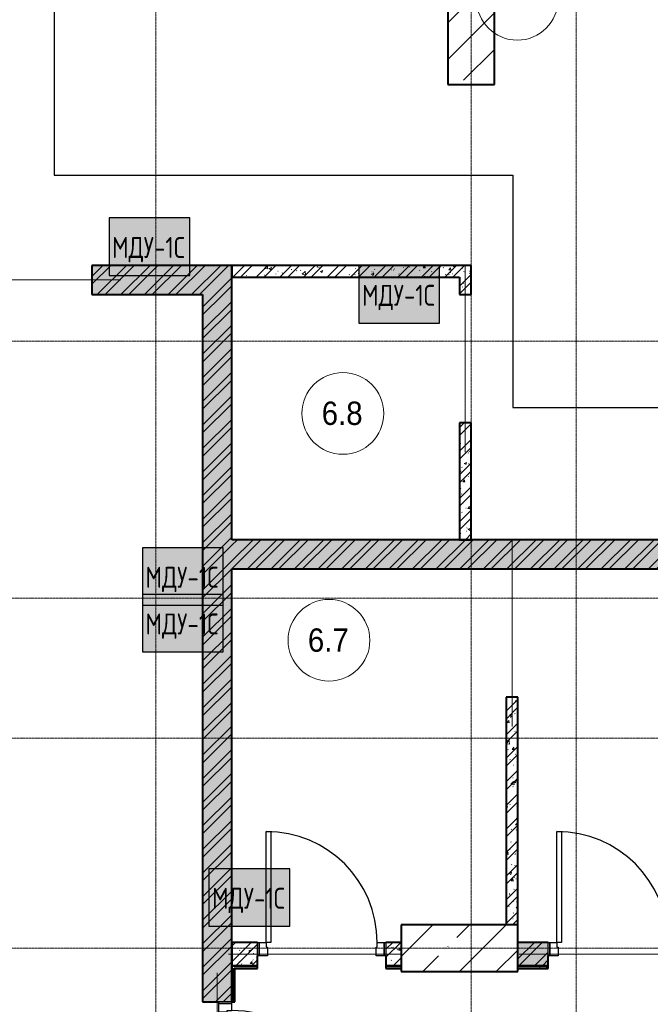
# Model space of a CAD drawing. Header units: millimetres. Extents: x -135639 to 224623, y -383017 to -59102.
# Tile 285 of 494: x 30246 to 35648, y -155202 to -146767. Entities that reach past the tile are written whole.
import ezdxf

# ---------------------------------------------------------------- set-up
doc = ezdxf.new("R2010")
doc.units = ezdxf.units.MM
doc.linetypes.add('Линия сетки', pattern=[25, 20, -2.5, 0, -2.5])
for name, color, linetype, lineweight in [('A-010-A_ROOM', 7, 'Continuous', 20), ('A-200-M_WALL', 7, 'Continuous', 18), ('A-200-M_WALL_INT', 7, 'Continuous', 18), ('A-200-M_WALL_PAT', 7, 'Continuous', 40), ('A-325-M_DOOR', 7, 'Continuous', 18), ('A-325-M_DOOR__FRAME', 7, 'Continuous', 30), ('A-325-M_DOOR_PANEL', 7, 'Continuous', 30), ('S-280-M_COLUMN', 7, 'Continuous', 18), ('S-280-M_STRUCT_FRAME', 7, 'Continuous', 18), ('Z-030-M_GRID', 7, 'Continuous', 9), ('Арматура воздуховодов', 7, 'Continuous', 18), ('ОС', 5, 'Continuous', 25), ('СС-011-ПОЖ-СИГНАЛИЗАЦИЯ', 1, 'Continuous', 30)]:
    doc.layers.add(name, color=color, linetype=linetype, lineweight=lineweight)
doc.layers.add('ССПС', color=5, linetype='Continuous')
doc.styles.add('1111', font='isocpeur.ttf')
doc.styles.add('Arial_2', font='arial.ttf', dxfattribs={"width": 0.9, "height": 400})
pattern_1 = [(50, (0, 0), (218.62117, -19.1268), [22.86, -251.46]), (355, (0, 0), (-42.2919, 229.2684), [18.288, -201.168]), (100.451, (18.22, -1.6), (176.3311, 210.1396), [19.428, -213.708]), (46.184, (0, 60.96), (325.295, -50.4516), [34.29, -377.19]), (96.636, (27.1, 56.76), (284.883, 296.9127), [29.142, -320.562]), (351.184, (0, 60.96), (284.8858, 296.9107), [27.432, -301.752]), (21, (30.48, 45.72), (181.93753, -122.7183), [22.86, -251.46]), (326, (30.48, 45.72), (74.1622, 221.0262), [18.288, -201.168]), (71.451, (45.64, 35.5), (256.10035, 98.30526), [19.428, -213.708]), (37.5, (0, 0), (3.70639, 101.465895), [3.353, -195.377, 3.353, -200.863, -201.93]), (37.5, (0, 0), (3.70639, 101.465895), [-402.946, 3.353, -198.577]), (7.5, (0, 0), (80.18358, 120.21653), [3.353, -113.081, 3.353, -190.805, -76.962]), (7.5, (0, 0), (80.18358, 120.21653), [-310.591, 3.353, -73.609]), (327.5, (-67.97, 0), (162.70865, -6.87497), [3.353, -72.847, 3.353, -234.391, -315.468]), (327.5, (-67.97, 0), (162.70865, -6.87497), [-313.944, 3.353, -312.115]), (317.5, (-98.45, 0), (177.75468, 30.51183), [3.353, -95.707, 3.353, -154.534, -224.028]), (317.5, (-98.45, 0), (177.75468, 30.51183), [-256.946, 3.353, -220.675])]
pattern_2 = [(45, (0, 0), (-101.02788, 101.02788), []), (45, (67.35, 0), (-101.02788, 101.02788), [])]
pattern_3 = [(0, (0, 0), (406.4, 101.6), [33.528, -271.272, 33.528, -271.272, -1625.6]), (0, (0, 0), (406.4, 101.6), [-609.6, 33.528, -576.072, 33.528, -271.272, -711.2]), (0, (0, 0), (406.4, 101.6), [-1524, 33.528, -169.672, 33.528, -474.472]), (120, (152.4, 50.8), (-291.18818, 301.15272), [33.528, -271.272, 33.528, -271.272, -1625.6]), (120, (152.4, 50.8), (-291.18818, 301.15272), [-609.6, 33.528, -576.072, 33.528, -271.272, -711.2]), (120, (152.4, 50.8), (-291.18818, 301.15272), [-1524, 33.528, -169.672, 33.528, -474.472]), (240, (203.2, 254), (-115.21182, -402.75272), [33.528, -271.272, 33.528, -271.272, -1625.6]), (240, (203.2, 254), (-115.21182, -402.75272), [-609.6, 33.528, -576.072, 33.528, -271.272, -711.2]), (240, (203.2, 254), (-115.21182, -402.75272), [-1524, 33.528, -169.672, 33.528, -474.472])]

# ---------------------------------------------------------------- blocks, each defined once
blk = doc.blocks.new('101_Дверь_Однопольная - _ПЧ_Мет_900х2000_Служеб помещения_EI30_Пр-4461345-B1_-7_650_')
at = {"layer": 'A-325-M_DOOR', "color": 253, "lineweight": 30, "true_color": 0xaaaaaa}
for p, q in [((-550, 100), (-535, 100)), ((-550, -15), (-550, 100)), ((-535, 100), (-535, -15)), ((535, -15), (535, 100)), ((535, 100), (550, 100)), ((550, 100), (550, -15)), ((-535, -15), (-550, -15)), ((550, -15), (535, -15))]:
    blk.add_line(p, q, dxfattribs=at)
at = {"layer": 'A-325-M_DOOR__FRAME', "color": 253, "true_color": 0xaaaaaa}
for p, q in [((-535, 100), (-475, 100)), ((-535, -15), (-535, 100)), ((-475, 100), (-475, 60)), ((475, 100), (535, 100)), ((475, 60), (475, 100)), ((535, 100), (535, -15)), ((-475, 60), (-465, 60)), ((-465, 60), (-465, -15)), ((465, 60), (475, 60)), ((465, -15), (465, 60)), ((-465, -15), (-535, -15)), ((535, -15), (465, -15))]:
    blk.add_line(p, q, dxfattribs=at)
at = {"layer": 'A-325-M_DOOR_PANEL', "color": 253, "true_color": 0xaaaaaa}
for p, q in [((-475, 1050), (-435, 1050)), ((-475, 100), (-475, 1050)), ((-435, 1050), (-435, 100)), ((-435, 100), (-475, 100))]:
    blk.add_line(p, q, dxfattribs=at)
blk.add_arc((-475, 100), 950, 0, 90, dxfattribs=at)
blk = doc.blocks.new('101_Дверь_Однопольная - _ПЧ_Мет_1000х2000_Служеб помещения_EI30_Л-4470681-B1_-7_650_')
at = {"layer": 'A-325-M_DOOR', "color": 253, "lineweight": 30, "true_color": 0xaaaaaa}
for p, q in [((-585, 125), (-600, 125)), ((-600, 125), (-600, 10)), ((-585, 10), (-585, 125)), ((600, 125), (585, 125)), ((585, 125), (585, 10)), ((600, 10), (600, 125)), ((-600, 10), (-585, 10)), ((585, 10), (600, 10))]:
    blk.add_line(p, q, dxfattribs=at)
at = {"layer": 'A-325-M_DOOR__FRAME', "color": 253, "true_color": 0xaaaaaa}
for p, q in [((-525, 125), (-585, 125)), ((-585, 125), (-585, 10)), ((-525, 85), (-525, 125)), ((-515, 85), (-525, 85)), ((-515, 10), (-515, 85)), ((525, 85), (515, 85)), ((515, 85), (515, 10)), ((585, 125), (525, 125)), ((525, 125), (525, 85)), ((585, 10), (585, 125)), ((-585, 10), (-515, 10)), ((515, 10), (585, 10))]:
    blk.add_line(p, q, dxfattribs=at)
at = {"layer": 'A-325-M_DOOR_PANEL', "color": 253, "true_color": 0xaaaaaa}
for p, q in [((525, 1175), (485, 1175)), ((485, 1175), (485, 125)), ((525, 125), (525, 1175)), ((485, 125), (525, 125))]:
    blk.add_line(p, q, dxfattribs=at)
blk.add_arc((525, 125), 1050, 90, 180, dxfattribs=at)
blk = doc.blocks.new('101_Дверь_Однопольная - _ПЧ_Мет_900х2000_Служеб помещения_EI30_Пр-4461928-B1_-7_650_')
at = {"layer": 'A-325-M_DOOR', "color": 253, "lineweight": 30, "true_color": 0xaaaaaa}
for p, q in [((-550, 100), (-535, 100)), ((-550, -15), (-550, 100)), ((-535, 100), (-535, -15)), ((535, -15), (535, 100)), ((535, 100), (550, 100)), ((550, 100), (550, -15)), ((-535, -15), (-550, -15)), ((550, -15), (535, -15))]:
    blk.add_line(p, q, dxfattribs=at)
at = {"layer": 'A-325-M_DOOR__FRAME', "color": 253, "true_color": 0xaaaaaa}
for p, q in [((-535, 100), (-475, 100)), ((-535, -15), (-535, 100)), ((-475, 100), (-475, 60)), ((475, 100), (535, 100)), ((475, 60), (475, 100)), ((535, 100), (535, -15)), ((-475, 60), (-465, 60)), ((-465, 60), (-465, -15)), ((465, 60), (475, 60)), ((465, -15), (465, 60)), ((-465, -15), (-535, -15)), ((535, -15), (465, -15))]:
    blk.add_line(p, q, dxfattribs=at)
at = {"layer": 'A-325-M_DOOR_PANEL', "color": 253, "true_color": 0xaaaaaa}
for p, q in [((-475, 1050), (-435, 1050)), ((-475, 100), (-475, 1050)), ((-435, 1050), (-435, 100)), ((-435, 100), (-475, 100))]:
    blk.add_line(p, q, dxfattribs=at)
blk.add_arc((-475, 100), 950, 0, 90, dxfattribs=at)
blk = doc.blocks.new('ПР - _ПЧ_1100_200_Оп250-130_Шаг300_Арм16_Арм10-3253011-B1_-7_650_')
at = {"layer": 'S-280-M_STRUCT_FRAME', "color": 21, "true_color": 0xffaaaa}
for p, q in [((-800, 0), (680, 0)), ((-800, 0), (-550, 0)), ((-465, 0), (465, 0)), ((-465, 0), (465, 0)), ((550, 0), (680, 0))]:
    blk.add_line(p, q, dxfattribs=at)
blk = doc.blocks.new('ПР - _ПЧ_1200_250_Оп250-250_Шаг300_Арм16_Арм10-4470704-B1_-7_650_')
at = {"layer": 'S-280-M_STRUCT_FRAME', "color": 21, "true_color": 0xffaaaa}
for p, q in [((-850, 0), (850, 0)), ((-850, 0), (850, 0)), ((-600, 0), (600, 0))]:
    blk.add_line(p, q, dxfattribs=at)
blk = doc.blocks.new('ПР - _ПЧ_1100_200_Оп250-250_Шаг300_Арм16_Арм10-3252205-B1_-7_650_')
at = {"layer": 'S-280-M_STRUCT_FRAME', "color": 21, "true_color": 0xffaaaa}
for p, q in [((-800, 0), (800, 0)), ((-800, 0), (-550, 0)), ((-465, 0), (465, 0)), ((-465, 0), (465, 0)), ((550, 0), (800, 0))]:
    blk.add_line(p, q, dxfattribs=at)
blk = doc.blocks.new('ПР - _ПЧ_1850_250_Оп250-250_Шаг300_Арм16_Арм10-4464298-B1_-7_650_')
at = {"layer": 'S-280-M_STRUCT_FRAME', "color": 21, "true_color": 0xffaaaa}
for p, q in [((-1175, 0), (1175, 0)), ((-1175, 0), (1175, 0)), ((-925, 0), (925, 0))]:
    blk.add_line(p, q, dxfattribs=at)
blk = doc.blocks.new('ПР - _ПЧ_1100_100_Оп250-250_Шаг300_Арм16_Арм10-3697613-B1_-7_650_')
at = {"layer": 'S-280-M_STRUCT_FRAME', "color": 21, "true_color": 0xffaaaa}
for p, q in [((-800, 0), (800, 0)), ((-800, 0), (800, 0)), ((-550, 0), (550, 0))]:
    blk.add_line(p, q, dxfattribs=at)
blk = doc.blocks.new('135_SLK_GD_AR_rvt-1-B1_-7_650_')
at = {"layer": 'A-200-M_WALL_PAT', "lineweight": 9, "true_color": 0xaaaaaa}
h = blk.add_hatch(dxfattribs=at)
h.set_pattern_fill('FP_1', color=253, style=0, pattern_type=2)
h.set_pattern_definition(pattern_1)
h.paths.add_polyline_path([(40200, 43700), (40200, 43950), (39000, 43950), (39000, 43700), (39950, 43700)])
h.paths.add_polyline_path([(37150, 43700), (37150, 43950), (34200, 43950), (34200, 43700)])
h = blk.add_hatch(dxfattribs=at)
h.set_pattern_fill('FP_2', color=253, style=0, pattern_type=2)
h.set_pattern_definition(pattern_2)
h.paths.add_polyline_path([(40200, 43700), (40200, 43950), (39000, 43950), (39000, 43700), (39950, 43700)])
h.paths.add_polyline_path([(37150, 43700), (37150, 43950), (34200, 43950), (34200, 43700)])
h = blk.add_hatch(dxfattribs=at)
h.set_pattern_fill('FP_1', color=253, style=0, pattern_type=2)
h.set_pattern_definition(pattern_1)
h.paths.add_polyline_path([(42150, 43850), (42150, 43950), (40200, 43950), (40200, 43850), (41204.7, 43850)])
h = blk.add_hatch(dxfattribs=at)
h.set_pattern_fill('FP_2', color=253, style=0, pattern_type=2)
h.set_pattern_definition(pattern_2)
h.paths.add_polyline_path([(42150, 43850), (42150, 43950), (40200, 43950), (40200, 43850), (41204.7, 43850)])
h = blk.add_hatch(dxfattribs=at)
h.set_pattern_fill('FP_1', color=253, style=0, pattern_type=2)
h.set_pattern_definition(pattern_1)
h.paths.add_polyline_path([(42250, 41600), (42250, 42600), (42150, 42600), (42150, 41600)])
h.paths.add_polyline_path([(42150, 43700), (42250, 43700), (42250, 43950), (42150, 43950), (42150, 43850)])
h = blk.add_hatch(dxfattribs=at)
h.set_pattern_fill('FP_2', color=253, style=0, pattern_type=2)
h.set_pattern_definition(pattern_2)
h.paths.add_polyline_path([(42250, 41600), (42250, 42600), (42150, 42600), (42150, 41600)])
h.paths.add_polyline_path([(42150, 43700), (42250, 43700), (42250, 43950), (42150, 43950), (42150, 43850)])
h = blk.add_hatch(dxfattribs=at)
h.set_pattern_fill('FP_1', color=253, style=0, pattern_type=2)
h.set_pattern_definition(pattern_1)
h.paths.add_polyline_path([(39950, 35579), (40200, 35804.9), (40200, 36440), (39950, 36440), (39950, 35848.6)])
h.paths.add_polyline_path([(39950, 37640), (40200, 37640), (40200, 43700), (39950, 43700), (39950, 37741.1)])
h = blk.add_hatch(dxfattribs=at)
h.set_pattern_fill('FP_2', color=253, style=0, pattern_type=2)
h.set_pattern_definition(pattern_2)
h.paths.add_polyline_path([(39950, 35579), (40200, 35804.9), (40200, 36440), (39950, 36440), (39950, 35848.6)])
h.paths.add_polyline_path([(39950, 37640), (40200, 37640), (40200, 43700), (39950, 43700), (39950, 37741.1)])
h = blk.add_hatch(dxfattribs=at)
h.set_pattern_fill('FP_1', color=253, style=0, pattern_type=2)
h.set_pattern_definition(pattern_1)
h.paths.add_polyline_path([(50288.7, 41350), (50300, 41350), (50300, 41600), (40200, 41600), (40200, 41350), (49688.7, 41350)])
h = blk.add_hatch(dxfattribs=at)
h.set_pattern_fill('FP_2', color=253, style=0, pattern_type=2)
h.set_pattern_definition(pattern_2)
h.paths.add_polyline_path([(50288.7, 41350), (50300, 41350), (50300, 41600), (40200, 41600), (40200, 41350), (49688.7, 41350)])
h = blk.add_hatch(dxfattribs=at)
h.set_pattern_fill('FP_1', color=253, style=0, pattern_type=2)
h.set_pattern_definition(pattern_1)
h.paths.add_polyline_path([(42650, 38300), (42650, 40250), (42550, 40250), (42550, 38300)])
h = blk.add_hatch(dxfattribs=at)
h.set_pattern_fill('FP_2', color=253, style=0, pattern_type=2)
h.set_pattern_definition(pattern_2)
h.paths.add_polyline_path([(42650, 38300), (42650, 40250), (42550, 40250), (42550, 38300)])
h = blk.add_hatch(dxfattribs=at)
h.set_pattern_fill('FP_1', color=253, style=0, pattern_type=2)
h.set_pattern_definition(pattern_1)
h.paths.add_polyline_path([(40200, 37950), (40420, 37950), (40420, 38150), (40200, 38150), (40200, 38035)])
h.paths.add_polyline_path([(41520, 37950), (41650, 37950), (41650, 38150), (41520, 38150), (41520, 38035)])
h = blk.add_hatch(dxfattribs=at)
h.set_pattern_fill('FP_2', color=253, style=0, pattern_type=2)
h.set_pattern_definition(pattern_2)
h.paths.add_polyline_path([(40200, 37950), (40420, 37950), (40420, 38150), (40200, 38150), (40200, 38035)])
h.paths.add_polyline_path([(41520, 37950), (41650, 37950), (41650, 38150), (41520, 38150), (41520, 38035)])
h = blk.add_hatch(dxfattribs=at)
h.set_pattern_fill('FP_1', color=253, style=0, pattern_type=2)
h.set_pattern_definition(pattern_1)
h.paths.add_polyline_path([(49750, 37950), (49750, 38150), (49230, 38150), (49230, 37950)])
h.paths.add_polyline_path([(46330, 37950), (46330, 38150), (44010, 38150), (44010, 37950), (44970.8, 37950)])
h.paths.add_polyline_path([(47230, 37950), (48130, 37950), (48130, 38150), (47230, 38150), (47230, 38035)])
h.paths.add_polyline_path([(42650, 37950), (42910, 37950), (42910, 38150), (42650, 38150), (42650, 38035)])
h = blk.add_hatch(dxfattribs=at)
h.set_pattern_fill('FP_2', color=253, style=0, pattern_type=2)
h.set_pattern_definition(pattern_2)
h.paths.add_polyline_path([(49750, 37950), (49750, 38150), (49230, 38150), (49230, 37950)])
h.paths.add_polyline_path([(46330, 37950), (46330, 38150), (44010, 38150), (44010, 37950), (44970.8, 37950)])
h.paths.add_polyline_path([(47230, 37950), (48130, 37950), (48130, 38150), (47230, 38150), (47230, 38035)])
h.paths.add_polyline_path([(42650, 37950), (42910, 37950), (42910, 38150), (42650, 38150), (42650, 38035)])
h = blk.add_hatch(dxfattribs=at)
h.set_pattern_fill('FP_11', color=253, style=0, pattern_type=2)
h.set_pattern_definition(pattern_3)
h.paths.add_polyline_path([(49230, 37930), (49750, 37930), (49750, 37950), (49230, 37950)])
h.paths.add_polyline_path([(44970.8, 37930), (46330, 37930), (46330, 37950), (44010, 37950), (44010, 37930)])
h.paths.add_polyline_path([(48130, 37930), (48130, 37950), (47230, 37950), (47230, 37930)])
h.paths.add_polyline_path([(40220, 37930), (40420, 37930), (40420, 37950), (40200, 37950), (40200, 37930)])
h.paths.add_polyline_path([(41650, 37930), (41650, 37950), (41520, 37950), (41520, 37930)])
h.paths.add_polyline_path([(42650, 37930), (42910, 37930), (42910, 37950), (42650, 37950)])
h = blk.add_hatch(dxfattribs=at)
h.set_pattern_fill('FP_11', color=253, style=0, pattern_type=2)
h.set_pattern_definition(pattern_3)
h.paths.add_polyline_path([(40200, 35778), (40220, 35796), (40220, 36440), (40200, 36440), (40200, 35804.9)])
h.paths.add_polyline_path([(40200, 37640), (40220, 37640), (40220, 37930), (40200, 37930), (40200, 37741.1)])
at = {"layer": 'A-200-M_WALL', "color": 253, "lineweight": 40, "true_color": 0xaaaaaa}
for p, q in [((40200, 43850), (40200, 43950)), ((40200, 43950), (40200, 43850)), ((42150, 41600), (42250, 41600)), ((42250, 41600), (42150, 41600)), ((40200, 38150), (40200, 37950)), ((40200, 37950), (40200, 38150)), ((40200, 37950), (40420, 37950)), ((40420, 37950), (40200, 37950)), ((40200, 37930), (40200, 37925)), ((40200, 37640), (40200, 37925)), ((40200, 37925), (40200, 37640)), ((40220, 37930), (40420, 37930)), ((40220, 37925), (40220, 37930)), ((40220, 37640), (40220, 37925)), ((41520, 37950), (41650, 37950)), ((41650, 37950), (41520, 37950)), ((41520, 37930), (41650, 37930)), ((42650, 37950), (42910, 37950)), ((42910, 37950), (42650, 37950)), ((42650, 37930), (42910, 37930))]:
    blk.add_line(p, q, dxfattribs=at)
at = {"layer": 'A-200-M_WALL_INT', "color": 253, "lineweight": 40, "true_color": 0xaaaaaa}
for p, q in [((40200, 43950), (39000, 43950)), ((39000, 43950), (39000, 43700)), ((42150, 43950), (40200, 43950)), ((42250, 43950), (42150, 43950)), ((42250, 43700), (42250, 43950)), ((40200, 43700), (40200, 43850)), ((40200, 43850), (42150, 43850)), ((42150, 43850), (42150, 43700)), ((39000, 43700), (39950, 43700)), ((39950, 43700), (39950, 37640)), ((40200, 41600), (40200, 43700)), ((42150, 43700), (42250, 43700)), ((42150, 42600), (42150, 41600)), ((42250, 42600), (42150, 42600)), ((42250, 41600), (42250, 42600)), ((42150, 41600), (40200, 41600)), ((50300, 41600), (42250, 41600)), ((40200, 38150), (40200, 41350)), ((40200, 41350), (45960, 41350)), ((42650, 40250), (42550, 40250)), ((42550, 40250), (42550, 38300)), ((42650, 38300), (42650, 40250)), ((40420, 38150), (40200, 38150)), ((41650, 38150), (41520, 38150)), ((42910, 38150), (42650, 38150)), ((40420, 37950), (40420, 38035)), ((41520, 38035), (41520, 37950)), ((42910, 37950), (42910, 38035)), ((40200, 37925), (40200, 37950)), ((40200, 37950), (40200, 37930)), ((40225, 37925), (40420, 37925)), ((40225, 37640), (40225, 37925)), ((40420, 37925), (40420, 37950)), ((41520, 37950), (41520, 37925)), ((41520, 37925), (41650, 37925)), ((42650, 37925), (42910, 37925)), ((42910, 37925), (42910, 37950)), ((39950, 37640), (40085, 37640)), ((40200, 37640), (40225, 37640))]:
    blk.add_line(p, q, dxfattribs=at)
at = {"layer": 'A-325-M_DOOR', "color": 253, "lineweight": 18, "true_color": 0xaaaaaa}
for name, p in [('101_Дверь_Однопольная - _ПЧ_Мет_900х2000_Служеб помещения_EI30_Пр-4461928-B1_-7_650_', (40970, 38050)), ('101_Дверь_Однопольная - _ПЧ_Мет_900х2000_Служеб помещения_EI30_Пр-4461345-B1_-7_650_', (43460, 38050))]:
    blk.add_blockref(name, p, dxfattribs=at)
at = {"layer": 'A-325-M_DOOR', "color": 253, "lineweight": 18, "true_color": 0xaaaaaa, "rotation": 269.9999999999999}
blk.add_blockref('101_Дверь_Однопольная - _ПЧ_Мет_1000х2000_Служеб помещения_EI30_Л-4470681-B1_-7_650_', (40075, 37040), dxfattribs=at)
at = {"layer": 'S-280-M_STRUCT_FRAME', "color": 253, "lineweight": 18, "true_color": 0xaaaaaa}
for name, p, rotation in [('ПР - _ПЧ_1100_100_Оп250-250_Шаг300_Арм16_Арм10-3697613-B1_-7_650_', (42200, 43150), 90), ('ПР - _ПЧ_1850_250_Оп250-250_Шаг300_Арм16_Арм10-4464298-B1_-7_650_', (38075, 43825), 180), ('ПР - _ПЧ_1100_100_Оп250-250_Шаг300_Арм16_Арм10-3697613-B1_-7_650_', (42600, 40800), 269.9999999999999), ('ПР - _ПЧ_1200_250_Оп250-250_Шаг300_Арм16_Арм10-4470704-B1_-7_650_', (40075, 37040), 269.9999999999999)]:
    blk.add_blockref(name, p, dxfattribs=dict(at, rotation=rotation))
for name, p in [('ПР - _ПЧ_1100_200_Оп250-130_Шаг300_Арм16_Арм10-3253011-B1_-7_650_', (40970, 38050)), ('ПР - _ПЧ_1100_200_Оп250-250_Шаг300_Арм16_Арм10-3252205-B1_-7_650_', (43460, 38050))]:
    blk.add_blockref(name, p, dxfattribs=at)
blk = doc.blocks.new('Бетон-Прямоугольная-Колонна - CLM_Подземные этажи_В40-400х1000-V152-B1_-7_650_')
at = {"layer": 'S-280-M_COLUMN', "lineweight": 9, "true_color": 0xaaaaaa}
h = blk.add_hatch(dxfattribs=at)
h.set_pattern_fill('FP_32', color=253, style=0, pattern_type=2)
h.set_pattern_definition([(45, (-42250, -46000), (-314.309, 314.309), []), (45, (-41935.7, -46000), (-314.309, 314.309), [555.625, -111.125, 3.353, -107.772])])
h.paths.add_polyline_path([(200, -500), (200, 500), (-200, 500), (-200, -500)])
at = {"layer": 'S-280-M_COLUMN', "color": 253, "lineweight": 40, "true_color": 0xaaaaaa}
for p, q in [((200, 500), (-200, 500)), ((-200, 500), (-200, -500)), ((200, -500), (200, 500)), ((-200, -500), (200, -500))]:
    blk.add_line(p, q, dxfattribs=at)
blk = doc.blocks.new('Бетон-Прямоугольная-Колонна - CLM_Подземные этажи_В40-400х1000-V159-B1_-7_650_')
at = {"layer": 'S-280-M_COLUMN', "lineweight": 9, "true_color": 0xaaaaaa}
h = blk.add_hatch(dxfattribs=at)
h.set_pattern_fill('FP_39', color=253, style=0, pattern_type=2)
h.set_pattern_definition([(135, (38100, -42150), (-314.309, -314.309), []), (135, (38100, -41835.7), (-314.309, -314.309), [555.625, -111.125, 3.353, -107.772])])
h.paths.add_polyline_path([(200, 500), (-200, 500), (-200, -500), (200, -500)])
at = {"layer": 'S-280-M_COLUMN', "color": 253, "lineweight": 40, "true_color": 0xaaaaaa}
for p, q in [((200, 500), (-200, 500)), ((-200, 500), (-200, -500)), ((200, -500), (200, 500)), ((-200, -500), (200, -500))]:
    blk.add_line(p, q, dxfattribs=at)
blk = doc.blocks.new('135_SLK_GD_KR_rvt-1-B1_-7_650_')
at = {"layer": 'S-280-M_COLUMN', "color": 253, "lineweight": 18, "true_color": 0xaaaaaa}
blk.add_blockref('Бетон-Прямоугольная-Колонна - CLM_Подземные этажи_В40-400х1000-V152-B1_-7_650_', (42250, 46000), dxfattribs=at)
at = {"layer": 'S-280-M_COLUMN', "color": 253, "lineweight": 18, "true_color": 0xaaaaaa, "rotation": 270}
blk.add_blockref('Бетон-Прямоугольная-Колонна - CLM_Подземные этажи_В40-400х1000-V159-B1_-7_650_', (42150, 38100), dxfattribs=at)
blk = doc.blocks.new('050_Марка_Помещение - Номер-620969-B1_-7_650_')
at = {"layer": 'A-010-A_ROOM', "color": 253, "true_color": 0xaaaaaa}
blk.add_circle((0, 0), 3.5, dxfattribs=at)
blk = doc.blocks.new('-1 эт')
at = {"layer": 'Z-030-M_GRID', "color": 253, "linetype": 'Линия сетки', "true_color": 0xaaaaaa}
for p, q in [((39550, -19698.7), (39550, 89252.3)), ((42250, -19701.1), (42250, 89252.5)), ((43150, -19698.4), (43150, 89252.5)), ((155949, 43300), (-3680.8, 43300)), ((155950.9, 41100), (-3680.6, 41100)), ((155949.2, 39900), (-3680.6, 39900)), ((155949.4, 38100), (-3680.3, 38100))]:
    blk.add_line(p, q, dxfattribs=at)
at = {"lineweight": 5}
for name in ['135_SLK_GD_KR_rvt-1-B1_-7_650_', '135_SLK_GD_AR_rvt-1-B1_-7_650_']:
    blk.add_blockref(name, (0, 0), dxfattribs=at)
at = {"layer": 'A-010-A_ROOM', "color": 253, "true_color": 0xaaaaaa, "xscale": 99.99999999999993, "yscale": 99.99999999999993, "zscale": 99.99999999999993}
for p in [(42645.6, 46229.3), (41150.9, 42681.3), (41032.1, 40738.2)]:
    blk.add_blockref('050_Марка_Помещение - Номер-620969-B1_-7_650_', p, dxfattribs=at)
at = {"layer": 'A-010-A_ROOM', "color": 253, "lineweight": 9, "true_color": 0xaaaaaa, "char_height": 200, "width": 432.911, "attachment_point": 1, "style": 'Arial_2'}
for s, insert in [('6.8', (40970.2, 42783)), ('6.7', (40851.5, 40839.9))]:
    blk.add_mtext(s, dxfattribs=dict(at, insert=insert))
blk = doc.blocks.new('ger')
at = {"lineweight": 40, "ltscale": 2, "true_color": 0xffffff}
h = blk.add_hatch(color=7, dxfattribs=at)
h.dxf.hatch_style = 1
h.paths.add_polyline_path([(491036.1, -67335.5), (491036.1, -66842.7), (490344.7, -66842.7), (490344.7, -67335.5)])
at = {"layer": 'ОС', "color": 1, "lineweight": 30}
blk.add_lwpolyline([(491036.1, -66842.7), (490344.7, -66842.7), (490344.7, -67335.5), (491036.1, -67335.5)], close=True, dxfattribs=at)
at = {"layer": 'ССПС', "color": 1, "lineweight": -2, "ltscale": 1000, "style": '1111', "width": 0.8}
blk.add_text('МДУ-1С', height=180, dxfattribs=at).set_placement((490370.6, -67185.8))

msp = doc.modelspace()

# ---------------------------------------------------------------- linework, layer by layer
at = {"layer": 'СС-011-ПОЖ-СИГНАЛИЗАЦИЯ', "lineweight": 30}
msp.add_lwpolyline([(28314.3, -147590), (28314.3, -146209.9), (30542.3, -146209.9), (30542.3, -148097.6), (34470, -148097.6), (34470, -150089.7), (38318.6, -150089.7), (38318.6, -149152.8), (37408.1, -149152.8), (37408.1, -143790), (39730.5, -143790), (39730.5, -144631.9), (46708.7, -144631.9), (46708.7, -137799.9), (59398, -137799.9), (59398, -146240.9), (60780.5, -146240.9), (60780.5, -141821.5), (69312.2, -141821.5)], dxfattribs=at)

# ---------------------------------------------------------------- block references
msp.add_blockref('-1 эт', (-8136.8, -192821.5))
at = {"layer": 'Арматура воздуховодов', "lineweight": 30}
for p in [(-459333.7, -81622.4), (-457192.7, -82032.4), (-459047.1, -84447.9), (-459047.1, -84847.9), (-458477.2, -87197.9)]:
    msp.add_blockref('ger', p, dxfattribs=at)

doc.saveas('drawing.dxf')
